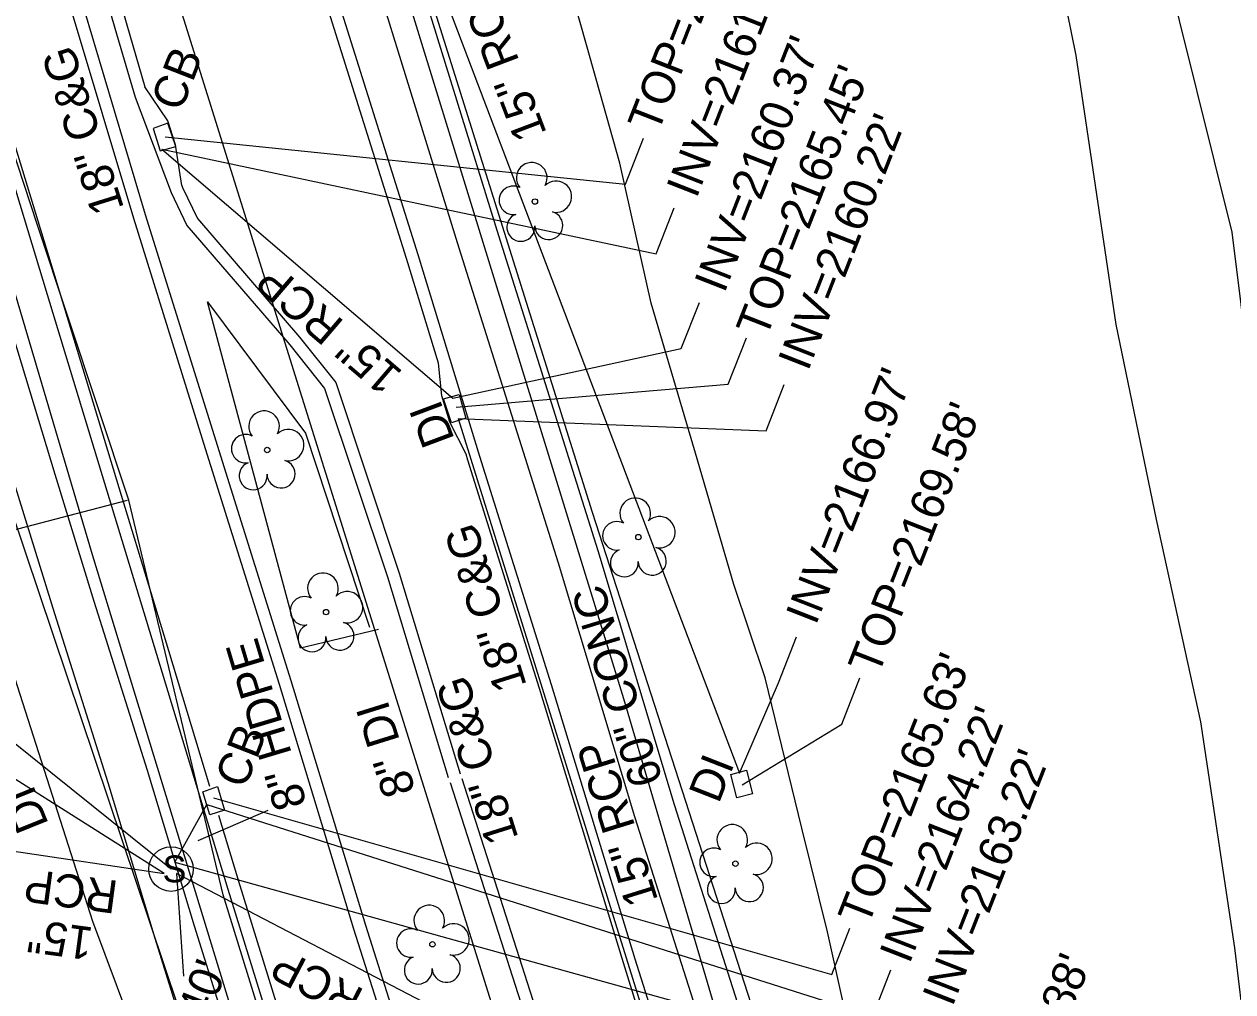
# Model space of a CAD drawing. Extents: x 945964 to 948456, y 631061 to 636061.
# Drawn here: x 946445.5 to 946591.8, y 633266.4 to 633383.5 of the extents above; entities that cross this region are included whole.
import ezdxf

# ---------------------------------------------------------------- set-up
doc = ezdxf.new("R2010")
doc.units = 0
for name, color, linetype in [('Exist Roads Curbs', 7, 'Continuous'), ('Exist Roads EOP', 7, 'Continuous'), ('Exist Roads EOP Other', 7, 'Continuous'), ('Exist Roads EOP Other Text', 7, 'Continuous'), ('Exist Roads EOP Text', 7, 'Continuous'), ('Exist Roads Soil', 7, 'Continuous'), ('Exist Structure Minor Catch Basin', 7, 'Continuous'), ('Exist Structure Minor Catch Basin Text', 7, 'Continuous'), ('Exist Structure Minor Catch Basin Top Elevation', 7, 'Continuous'), ('Exist Structure Minor Drop Inlet', 7, 'Continuous'), ('Exist Structure Minor Drop Inlet Text', 7, 'Continuous'), ('Exist Structure Minor Drop Inlet Top Elevation', 7, 'Continuous'), ('Exist Structure Minor Pipes HDPE 8 Inch', 7, 'Continuous'), ('Exist Structure Minor Pipes HDPE 8 Inch Invert', 7, 'Continuous'), ('Exist Structure Minor Pipes HDPE 8 Inch Leader', 7, 'Continuous'), ('Exist Structure Minor Pipes HDPE 8 Inch Text', 7, 'Continuous'), ('Exist Structure Minor Pipes RCP 15 Inch', 7, 'Continuous'), ('Exist Structure Minor Pipes RCP 15 Inch Invert', 7, 'Continuous'), ('Exist Structure Minor Pipes RCP 15 Inch Text', 7, 'Continuous'), ('Exist Structure Minor Storm Sewer Manhole CELL', 7, 'Continuous'), ('Exist Structure Minor Storm Sewer Manhole Top Elevation', 7, 'Continuous'), ('Exist Utilities Gas UG Line SUE', 7, 'Continuous'), ('Exist Utilities Power UG Cable SUE', 7, 'Continuous'), ('Exist Utilities Sanitary Sewer UG Line', 7, 'Continuous'), ('Exist Utilities Sanitary Sewer UG Line Text', 7, 'Continuous'), ('Exist Utilities Telephone UG Cable SUE', 7, 'Continuous'), ('Exist Utilities Telephone UG FO SUE', 7, 'Continuous'), ('Exist Utilities Water UG Line SUE', 7, 'Continuous'), ('Exist Vegetation Hedge Row', 7, 'Continuous'), ('Exist Vegetation Tree CELL', 7, 'Continuous'), ('Exist Vegetation Woods Line', 7, 'Continuous')]:
    doc.layers.add(name, color=color, linetype=linetype)

# ---------------------------------------------------------------- blocks, each defined once
blk = doc.blocks.new('EXIST STRUCTURE MINOR STORM SEWER MANHOLE')
at = {"layer": 'Exist Structure Minor Storm Sewer Manhole CELL'}
blk.add_circle((0, 0), 0.0539, dxfattribs=at)
blk.add_text('S', height=0.065, dxfattribs=at).set_placement((-0.0206, -0.032))
blk = doc.blocks.new('EXIST VEGETATION TREE')
at = {"layer": 'Exist Vegetation Tree CELL'}
blk.add_line((0, 0), (0, 0), dxfattribs=at)
blk.add_circle((0, 0), 0.00652, dxfattribs=at)
for centre, radius, start, end in [((-0.0077, 0.0575), 0.0371, 330.1651, 219.7134), ((-0.0521, 0.0031), 0.0345, 62.6636, 279.3457), ((0.051, 0.0118), 0.038, 257.1011, 134.1999), ((0.0335, -0.058), 0.034, 181.2822, 74.56), ((-0.0341, -0.0624), 0.0338, 111.5671, 6.231)]:
    blk.add_arc(centre, radius, start, end, dxfattribs=at)

msp = doc.modelspace()

# ---------------------------------------------------------------- linework, layer by layer
at = {"layer": 'Exist Roads Curbs'}
for points in [[(946528.17, 633242.81), (946519.47, 633270.37), (946509.32, 633303.58), (946500.66, 633331.2), (946493.21, 633355.62), (946482.88, 633388.48), (946473.86, 633417.47), (946471.12, 633427.05), (946471.08, 633427.58)], [(946414.12, 633424.28), (946417.05, 633421.9), (946422.46, 633416.86), (946426.51, 633411.56), (946430.51, 633404.48), (946433.23, 633398.64), (946435.69, 633391.92), (946438.61, 633382.27), (946442.6, 633369.62), (946448.32, 633350.82), (946455.25, 633327.96), (946461.53, 633307.28), (946470.17, 633278.83), (946478.07, 633253.32), (946484.96, 633230.47)], [(946453.24, 633394.39), (946456.5, 633383.03), (946458.94, 633374.7), (946463.3, 633363.17), (946465.22, 633359.16), (946477.68, 633344.7), (946481.88, 633339.42), (946489.48, 633316.63), (946496.83, 633292.37)], [(946499.41, 633234.7), (946495.55, 633247.06), (946486.86, 633274.43), (946477.84, 633304.06), (946469.11, 633331.91), (946460.22, 633360.44), (946452.69, 633385.62)], [(946497.06, 633291.76), (946506.3, 633262.93), (946513.78, 633238.53)]]:
    msp.add_lwpolyline(points, dxfattribs=at)
at = {"layer": 'Exist Roads EOP'}
for points in [[(946495.64, 633342.51), (946491.78, 633355.17), (946481.45, 633388.04), (946472.42, 633417.04), (946469.63, 633426.79), (946469.37, 633430.39), (946469.3, 633431.73), (946470.09, 633436.57), (946471.69, 633440.02), (946472.73, 633441.43)], [(946356.32, 633424.75), (946374.75, 633430.93), (946385.65, 633434.23), (946390.39, 633434.82), (946394.12, 633434.55), (946397.6, 633433.87), (946402.55, 633432.35), (946408.59, 633429.59), (946414.48, 633425.92), (946418.03, 633423.03), (946423.58, 633417.87), (946427.76, 633412.39), (946431.85, 633405.16), (946434.62, 633399.21), (946437.11, 633392.39), (946440.04, 633382.71), (946444.03, 633370.06), (946449.76, 633351.25), (946456.69, 633328.4), (946462.97, 633307.72), (946467.95, 633291.29)], [(946497.74, 633235.09), (946494.12, 633246.61), (946485.43, 633273.99), (946476.4, 633303.62), (946467.67, 633331.47), (946458.78, 633360), (946451.25, 633385.19), (946446.87, 633399.9), (946439.96, 633419.23), (946439.68, 633421.1), (946439.93, 633422.43), (946441.4, 633423.71), (946442.91, 633424.16), (946444.34, 633423.58), (946445.34, 633422.77), (946445.94, 633421.52), (946449.17, 633412.78), (946451.85, 633404.84), (946454.68, 633394.81), (946457.94, 633383.45), (946460.13, 633375.95)], [(946464.58, 633364.02), (946463.84, 633368.94), (946462.9, 633371.83), (946460.13, 633375.95)], [(946464.58, 633364.02), (946464.68, 633363.76), (946466.48, 633359.99), (946478.84, 633345.66), (946483.22, 633340.15), (946490.91, 633317.09), (946498.27, 633292.81)], [(946499, 633331.5), (946497.04, 633335.36), (946496.05, 633338.53), (946495.64, 633342.51)], [(946526.36, 633243.06), (946518.04, 633269.93), (946507.89, 633303.14), (946499.22, 633330.76), (946499, 633331.5)], [(946498.49, 633292.22), (946507.73, 633263.38), (946514.87, 633239.98)], [(946469.02, 633287.8), (946471.61, 633279.27), (946479.51, 633253.76), (946486.17, 633231.93)]]:
    msp.add_lwpolyline(points, dxfattribs=at)
at = {"layer": 'Exist Roads EOP Other'}
for points in [[(946591.7, 633083.26), (946591.26, 633084.48), (946582.49, 633109.69), (946574.44, 633132.35), (946565.85, 633156.51), (946558.07, 633179.44), (946548.42, 633210.12), (946541.6, 633232.77), (946532.15, 633264.1), (946524.2, 633289.06), (946514.96, 633319.77), (946502.95, 633357.91), (946492.05, 633393.13), (946482.7, 633423.17), (946481.34, 633427.98)], [(946586.53, 633082.85), (946577.77, 633108.03), (946569.73, 633130.67), (946561.13, 633154.87), (946553.31, 633177.88), (946543.64, 633208.65), (946536.81, 633231.33), (946527.37, 633262.62), (946519.43, 633287.58), (946510.18, 633318.3), (946498.17, 633356.42), (946487.28, 633391.65), (946477.91, 633421.75), (946476.53, 633426.62)], [(946406.59, 633423.3), (946410.88, 633420.4), (946414.97, 633417.06), (946418.77, 633413.02), (946421.64, 633409.45), (946424.42, 633404.82), (946426.55, 633400.44), (946428.75, 633395.88), (946430.27, 633391.41), (946431.79, 633386.19), (946436.21, 633372.09), (946442.08, 633352.53), (946449.22, 633329.05), (946453.96, 633313.71), (946460.41, 633293.24), (946466.1, 633274.39), (946473.17, 633251.73), (946480.61, 633227.43), (946485.41, 633211.77)], [(946397.66, 633421.53), (946404.16, 633418.9), (946407.89, 633416.38), (946411.56, 633413.39), (946414.99, 633409.73), (946417.53, 633406.58), (946420.02, 633402.44), (946422.05, 633398.26), (946424.11, 633393.98), (946425.5, 633389.9), (946427.01, 633384.74), (946431.43, 633370.62), (946437.29, 633351.08), (946444.44, 633327.58), (946449.18, 633312.22), (946455.63, 633291.76), (946461.32, 633272.92), (946468.39, 633250.25), (946475.83, 633225.97), (946475.83, 633225.95)], [(946499, 633331.5), (946497.04, 633335.36), (946496.05, 633338.53), (946495.64, 633342.51)]]:
    msp.add_lwpolyline(points, dxfattribs=at)
at = {"layer": 'Exist Roads Soil'}
for points in [[(946510.45, 633438.44), (946514.72, 633434.05), (946518.54, 633431.56), (946522.65, 633429.82), (946527.91, 633430.84), (946531.62, 633432.53), (946538.87, 633436.6), (946545.75, 633438.51), (946553.14, 633439.8), (946557.92, 633438.61), (946562.35, 633436.99), (946564.5, 633434.2), (946566.8, 633417.88), (946568.96, 633398.66), (946572.79, 633379.73), (946577.63, 633347.18), (946582.51, 633323.57), (946587.85, 633299.11), (946591.99, 633271.75), (946595.51, 633242.03), (946602.39, 633206.69), (946606.99, 633178.5)], [(946544.86, 633264.04), (946542.73, 633273.67), (946539.63, 633286.23), (946535.2, 633304.43), (946531.4, 633315.7), (946526.74, 633331.61), (946521.38, 633349.76), (946517.58, 633366.7), (946513.56, 633381.01), (946510.59, 633391.61)]]:
    msp.add_lwpolyline(points, dxfattribs=at)
at = {"layer": 'Exist Structure Minor Catch Basin'}
for points in [[(946461.98, 633368.21), (946463.86, 633368.72), (946462.89, 633371.55), (946461.11, 633370.91), (946461.98, 633368.21)], [(946467.15, 633290.62), (946468.91, 633291.27), (946469.77, 633288.42), (946467.97, 633287.85), (946467.15, 633290.62)]]:
    msp.add_lwpolyline(points, dxfattribs=at)
at = {"layer": 'Exist Structure Minor Catch Basin Top Elevation'}
for points in [[(946462.6, 633369.89), (946518.29, 633364.16), (946520.47, 633369.74)], [(946468.44, 633289.89), (946543.25, 633268.52), (946545.44, 633274.11)]]:
    msp.add_lwpolyline(points, dxfattribs=at)
at = {"layer": 'Exist Structure Minor Drop Inlet'}
for points in [[(946496.24, 633338.17), (946498.15, 633338.7), (946498.97, 633335.85), (946497.24, 633335.28), (946496.24, 633338.17)], [(946532.91, 633293.26), (946533.65, 633290.37), (946531.74, 633289.91), (946531.04, 633292.7), (946532.91, 633293.26)]]:
    msp.add_lwpolyline(points, dxfattribs=at)
at = {"layer": 'Exist Structure Minor Drop Inlet Top Elevation'}
for points in [[(946497.8, 633337.19), (946530.72, 633339.96), (946532.91, 633345.55)], [(946532.39, 633291.45), (946544.47, 633298.82), (946546.65, 633304.41)]]:
    msp.add_lwpolyline(points, dxfattribs=at)
at = {"layer": 'Exist Structure Minor Pipes HDPE 8 Inch'}
msp.add_line((946463.76, 633282.09), (946467.61, 633289.1), dxfattribs=at)
at = {"layer": 'Exist Structure Minor Pipes HDPE 8 Inch Invert'}
for points in [[(946467.61, 633289.1), (946548.23, 633263.48), (946550.41, 633269.07)], [(946463.76, 633282.09), (946553.28, 633257.19), (946555.47, 633262.77)]]:
    msp.add_lwpolyline(points, dxfattribs=at)
at = {"layer": 'Exist Structure Minor Pipes HDPE 8 Inch Leader'}
msp.add_lwpolyline([(946466.59, 633284.75), (946475.06, 633288.4)], dxfattribs=at)
at = {"layer": 'Exist Structure Minor Pipes RCP 15 Inch'}
for p, q in [((946475.79, 633441.22), (946532.06, 633292.87)), ((946462.19, 633368.39), (946497.37, 633338.28)), ((946498.05, 633335.8), (946550.75, 633166.4)), ((946444.01, 633283.48), (946462.45, 633280.72)), ((946500.96, 633261.48), (946463.94, 633280.73))]:
    msp.add_line(p, q, dxfattribs=at)
at = {"layer": 'Exist Structure Minor Pipes RCP 15 Inch Invert'}
for points in [[(946462.19, 633368.39), (946522.01, 633355.73), (946524.19, 633361.32)], [(946497.37, 633338.28), (946525.03, 633344.26), (946527.22, 633349.85)], [(946498.05, 633335.8), (946535.32, 633334.31), (946537.5, 633339.9)], [(946462.45, 633280.72), (946402.95, 633318.39), (946400.77, 633312.81)], [(946532.06, 633292.87), (946536.78, 633303.81), (946538.97, 633309.4)], [(946463.94, 633280.73), (946464.81, 633268.31)]]:
    msp.add_lwpolyline(points, dxfattribs=at)
at = {"layer": 'Exist Structure Minor Storm Sewer Manhole Top Elevation'}
msp.add_lwpolyline([(946463.29, 633281.27), (946400.29, 633331.87), (946398.1, 633326.29)], dxfattribs=at)
at = {"layer": 'Exist Utilities Gas UG Line SUE'}
msp.add_line((946415.31, 633314.71), (946458.02, 633325.94), dxfattribs=at)
msp.add_lwpolyline([(946619.67, 632824.44), (946594.97, 632905.61), (946571.92, 632968.94), (946532.75, 633083.03), (946501.7, 633172.99), (946488.79, 633216.05), (946469.59, 633278.14), (946458.18, 633325.93), (946447.15, 633359.21), (946427.01, 633420.51), (946410.77, 633466.26), (946393.83, 633493.79), (946361.71, 633549.95)], dxfattribs=at)
at = {"layer": 'Exist Utilities Power UG Cable SUE'}
for points in [[(946635.14, 632865.8), (946629.47, 632896.55), (946595.83, 632887.24), (946588.05, 632902.07), (946565.48, 632967.5), (946565.84, 632977.61), (946565.32, 632980.27), (946555.6, 632997.55), (946522.14, 633095.32), (946521.35, 633107.95), (946521.64, 633110.72), (946553.29, 633127.22), (946568.2, 633134.98), (946566.11, 633154.95), (946530.06, 633261.25), (946518.07, 633301.87), (946482.92, 633416.06), (946475.99, 633414.94), (946451.49, 633482.54), (946451.32, 633490.54), (946420.98, 633516.12), (946400.78, 633553.04), (946391.57, 633575.17)], [(946546.56, 633248.46), (946538.54, 633249.37), (946514.28, 633324.42), (946485.26, 633416.88), (946486.73, 633425.03)]]:
    msp.add_lwpolyline(points, dxfattribs=at)
at = {"layer": 'Exist Utilities Sanitary Sewer UG Line'}
msp.add_lwpolyline([(946453.33, 633420.85), (946513.68, 633227.86)], dxfattribs=at)
at = {"layer": 'Exist Utilities Telephone UG Cable SUE'}
msp.add_lwpolyline([(946468.58, 633229.29), (946480.21, 633232.87), (946453.77, 633319.31), (946426.75, 633410.6), (946402.77, 633464), (946403.53, 633475.93), (946397.38, 633496.17), (946371.22, 633543.74), (946347.87, 633531.98)], dxfattribs=at)
at = {"layer": 'Exist Utilities Telephone UG FO SUE'}
msp.add_lwpolyline([(946471.38, 633227.98), (946453.83, 633274.93), (946421.19, 633376.74), (946415.16, 633410.84), (946396.18, 633428.86), (946375.84, 633486.53), (946374.65, 633497.52), (946359.69, 633534.21), (946347.03, 633567.22)], dxfattribs=at)
at = {"layer": 'Exist Utilities Water UG Line SUE'}
msp.add_lwpolyline([(946472.57, 633239.55), (946443.99, 633324.66), (946419.97, 633402.56), (946404.47, 633448.42), (946393.04, 633481.21), (946452.73, 633500.32), (946499.06, 633510.07), (946542.99, 633507.65), (946602.6, 633496.16), (946703.36, 633462.75), (946774.9, 633437.64), (946828.32, 633438.65), (946848.97, 633454.44)], dxfattribs=at)
at = {"layer": 'Exist Vegetation Hedge Row'}
msp.add_lwpolyline([(946488.39, 633310.28), (946478.97, 633308.01), (946467.72, 633349.94), (946479.57, 633334.04), (946487.3, 633310.57)], dxfattribs=at)
at = {"layer": 'Exist Vegetation Woods Line'}
msp.add_lwpolyline([(946628.55, 633136.66), (946613.13, 633204.65), (946602.14, 633262.82), (946597.07, 633315.24), (946591.68, 633358.37), (946583.19, 633392.61), (946575.83, 633420.41), (946571.95, 633444.39), (946583.36, 633449.84), (946604.72, 633438.79), (946618.22, 633431.36), (946629.15, 633425.55), (946655.8, 633421.96)], dxfattribs=at)

# ---------------------------------------------------------------- block references
at = {"layer": 'Exist Structure Minor Storm Sewer Manhole CELL', "xscale": 50, "yscale": 50}
msp.add_blockref('EXIST STRUCTURE MINOR STORM SEWER MANHOLE', (946463.29, 633281.27), dxfattribs=at)
at = {"layer": 'Exist Vegetation Tree CELL', "xscale": 50, "yscale": 50}
for p in [(946507.32, 633362.06), (946474.93, 633331.99), (946519.84, 633321.45), (946482.05, 633312.37), (946531.59, 633281.93), (946494.92, 633272.17)]:
    msp.add_blockref('EXIST VEGETATION TREE', p, dxfattribs=at)

# ---------------------------------------------------------------- texts
at = {"layer": 'Exist Roads EOP Other Text'}
msp.add_text('60" CONC', height=4, rotation=106.9121, dxfattribs=at).set_placement((946522.83, 633291.96))
at = {"layer": 'Exist Roads EOP Text'}
for p in [(946457.63, 633361.24), (946506.36, 633303.48), (946505.35, 633285.02)]:
    msp.add_text('18" C&G', height=4, rotation=107.4411, dxfattribs=at).set_placement(p)
at = {"layer": 'Exist Structure Minor Catch Basin Text'}
for p in [(946464.48, 633372.79), (946472.24, 633290.85)]:
    msp.add_text('CB', height=4, rotation=68.619, dxfattribs=at).set_placement(p)
at = {"layer": 'Exist Structure Minor Catch Basin Top Elevation'}
for s, p in [("TOP=2165.84'", (946522.19, 633370.19)), ("TOP=2165.63'", (946547.62, 633274.24))]:
    msp.add_text(s, height=4, rotation=68.6189, dxfattribs=at).set_placement(p)
at = {"layer": 'Exist Structure Minor Drop Inlet Text'}
for rotation, p in [(110.5428, (946497.64, 633333.28)), (68.619, (946529.56, 633289.08)), (111.9947, (946448.53, 633286.69))]:
    msp.add_text('DI', height=4, rotation=rotation, dxfattribs=at).set_placement(p)
at = {"layer": 'Exist Structure Minor Drop Inlet Top Elevation'}
for s, p in [("TOP=2165.45'", (946535.3, 633345.37)), ("TOP=2169.58'", (946548.85, 633304.57))]:
    msp.add_text(s, height=4, rotation=68.6189, dxfattribs=at).set_placement(p)
at = {"layer": 'Exist Structure Minor Pipes HDPE 8 Inch Invert'}
for s, p in [("INV=2164.22'", (946552.64, 633269.68)), ("INV=2163.22'", (946557.84, 633264.5))]:
    msp.add_text(s, height=4, rotation=68.6189, dxfattribs=at).set_placement(p)
at = {"layer": 'Exist Structure Minor Pipes HDPE 8 Inch Text'}
msp.add_text('8" HDPE', height=4, rotation=106.6842, dxfattribs=at).set_placement((946479.76, 633289.13))
at = {"layer": 'Exist Structure Minor Pipes RCP 15 Inch Invert'}
for s, p in [("INV=2161.28'", (946526.86, 633362.32)), ("INV=2160.37'", (946530.24, 633350.86)), ("INV=2160.22'", (946540.37, 633341.42)), ("INV=2166.97'", (946541.31, 633310.67)), ("INV=2162.40'", (946458.41, 633239.06))]:
    msp.add_text(s, height=4, rotation=68.6189, dxfattribs=at).set_placement(p)
at = {"layer": 'Exist Structure Minor Pipes RCP 15 Inch Text'}
for s, rotation, p in [('15" RCP', 110.7734, (946508.79, 633370.31)), ('15" RCP', 139.4425, (946491.48, 633341.39)), ('15" RCP', 107.2808, (946522.26, 633277.5)), ('RCP', 172.3228, (946457.03, 633279.82)), ('15"', 172.3228, (946454.01, 633274.18)), ('15" RCP', 152.5199, (946495.12, 633262.29))]:
    msp.add_text(s, height=4, rotation=rotation, dxfattribs=at).set_placement(p)
at = {"layer": 'Exist Structure Minor Storm Sewer Manhole Top Elevation'}
msp.add_text("TOP=2166.88'", height=4, rotation=68.6189, dxfattribs=at).set_placement((946562.11, 633237.86))
at = {"layer": 'Exist Utilities Sanitary Sewer UG Line Text'}
msp.add_text('8" DI', height=4, rotation=107.3632, dxfattribs=at).set_placement((946492.91, 633290.74))

doc.saveas('drawing.dxf')
